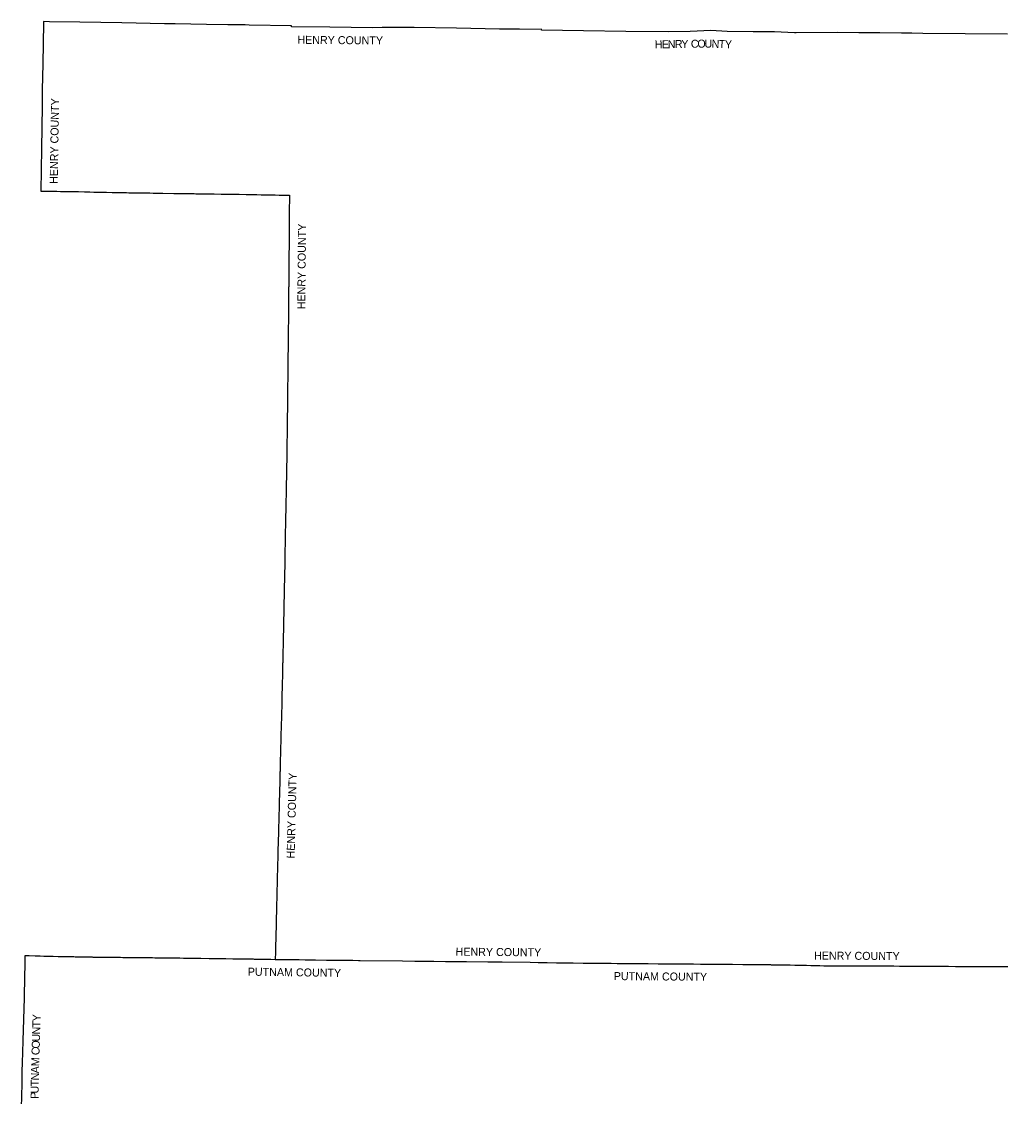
# Model space of a CAD drawing. Extents: x 1443599 to 1910620, y 1028088 to 1361369.
# Drawn here: x 1460799 to 1583441, y 1139842 to 1275008 of the extents above; entities that cross this region are included whole.
import ezdxf

# ---------------------------------------------------------------- set-up
doc = ezdxf.new("R2010")
doc.units = 0
doc.layers.add('GM_X_Adjacent_County', color=7, linetype='Continuous')
doc.layers.add('GM_X_Adjacent_County_Text', color=7, linetype='Continuous')

msp = doc.modelspace()

# ---------------------------------------------------------------- linework, layer by layer
at = {"layer": 'GM_X_Adjacent_County'}
for points in [[(1583971, 1273450), (1578664, 1273497), (1573364, 1273544), (1572009, 1273556), (1570704, 1273567), (1568022, 1273591), (1565382, 1273614), (1562748, 1273637), (1557543, 1273627), (1557333, 1273627), (1554856, 1273713), (1552171, 1273733), (1548933, 1273760), (1546879, 1273881), (1544295, 1273766), (1541629, 1273719), (1536271, 1273792), (1531008, 1273863), (1525762, 1273937), (1525765, 1274033), (1522988, 1274077), (1520495, 1274072), (1515139, 1274172), (1509837, 1274273), (1505821, 1274255), (1504626, 1274249), (1504611, 1274249), (1499291, 1274298), (1494501, 1274342), (1494502, 1274472), (1489205, 1274579), (1488742, 1274588), (1486552, 1274624), (1483898, 1274668), (1479992, 1274732), (1478662, 1274754), (1473336, 1274851), (1468057, 1274949), (1464277, 1274998), (1463513, 1275008), (1463510, 1274834), (1463440, 1269717), (1463382, 1266499), (1463368, 1264443), (1463288, 1259138), (1463185, 1253834), (1463493, 1253831), (1463782, 1253827), (1464287, 1253820), (1464475, 1253816), (1465193, 1253805), (1465637, 1253798), (1466273, 1253788), (1467015, 1253777), (1467504, 1253770), (1467777, 1253764), (1467885, 1253762), (1468643, 1253743), (1468771, 1253739), (1468971, 1253736), (1469326, 1253728), (1469825, 1253716), (1470123, 1253710), (1470609, 1253701), (1470914, 1253693), (1471384, 1253686), (1472126, 1253674), (1472513, 1253668), (1473066, 1253659), (1473086, 1253659), (1473140, 1253656), (1473276, 1253650), (1473437, 1253645), (1473916, 1253638), (1474205, 1253634), (1474664, 1253628), (1475190, 1253620), (1475948, 1253610), (1476827, 1253597), (1477244, 1253592), (1477806, 1253582), (1478137, 1253577), (1478364, 1253573), (1478418, 1253572), (1479827, 1253553), (1480277, 1253547), (1480449, 1253544), (1480759, 1253540), (1481442, 1253530), (1481997, 1253521), (1482243, 1253516), (1482371, 1253514), (1482551, 1253511), (1483034, 1253502), (1483398, 1253498), (1483533, 1253498), (1483598, 1253497), (1483777, 1253496), (1484114, 1253489), (1484577, 1253480), (1484856, 1253476), (1485719, 1253463), (1486326, 1253451), (1486822, 1253442), (1486953, 1253440), (1487403, 1253436), (1487728, 1253431), (1487767, 1253431), (1487961, 1253430), (1488832, 1253417), (1488891, 1253415), (1488945, 1253411), (1489160, 1253406), (1489419, 1253401), (1490178, 1253388), (1490719, 1253380), (1491028, 1253373), (1492455, 1253346), (1492987, 1253334), (1493762, 1253319), (1494250, 1253309), (1494248, 1253193), (1494245, 1252668), (1494244, 1252481), (1494239, 1251906), (1494236, 1251292), (1494234, 1250990), (1494234, 1250647), (1494234, 1250597), (1494231, 1250314), (1494229, 1250002), (1494223, 1249356), (1494220, 1248991), (1494217, 1248525), (1494214, 1248197), (1494212, 1247996), (1494210, 1247797), (1494207, 1247537), (1494205, 1247298), (1494202, 1247055), (1494201, 1246710), (1494197, 1246169), (1494196, 1246008), (1494195, 1245864), (1494194, 1245716), (1494193, 1245393), (1494193, 1245345), (1494192, 1245236), (1494190, 1245016), (1494188, 1244783), (1494182, 1244284), (1494180, 1244045), (1494178, 1243772), (1494176, 1243454), (1494175, 1243336), (1494171, 1242912), (1494169, 1242618), (1494169, 1242469), (1494165, 1242200), (1494159, 1241915), (1494157, 1241776), (1494156, 1241579), (1494154, 1241376), (1494151, 1241101), (1494149, 1240937), (1494147, 1240568), (1494147, 1240196), (1494143, 1240008), (1494141, 1239699), (1494134, 1239111), (1494131, 1238691), (1494125, 1238242), (1494123, 1237982), (1494117, 1237529), (1494118, 1237394), (1494112, 1236934), (1494109, 1236681), (1494107, 1236475), (1494098, 1235913), (1494089, 1235004), (1494086, 1234787), (1494078, 1234168), (1494076, 1234035), (1494075, 1233872), (1494070, 1233509), (1494066, 1233198), (1494062, 1232879), (1494057, 1232498), (1494054, 1232301), (1494053, 1232077), (1494053, 1231803), (1494048, 1231317), (1494041, 1230720), (1494037, 1230431), (1494036, 1230152), (1494032, 1229758), (1494029, 1229433), (1494029, 1229423), (1494030, 1229285), (1494022, 1228799), (1494020, 1228675), (1494019, 1228533), (1494015, 1228245), (1494010, 1227910), (1494005, 1227841), (1494000, 1227795), (1493999, 1227791), (1493999, 1227259), (1493994, 1227080), (1493996, 1226784), (1493995, 1226694), (1493993, 1226432), (1493987, 1225867), (1493983, 1225582), (1493981, 1225381), (1493978, 1225141), (1493976, 1224991), (1493970, 1224417), (1493966, 1224138), (1493965, 1223983), (1493963, 1223842), (1493961, 1223609), (1493957, 1223281), (1493949, 1222536), (1493939, 1221480), (1493935, 1221190), (1493932, 1221048), (1493923, 1220602), (1493918, 1220336), (1493911, 1220057), (1493904, 1219676), (1493894, 1219220), (1493886, 1218825), (1493883, 1218675), (1493878, 1218396), (1493872, 1218127), (1493868, 1217871), (1493862, 1217507), (1493859, 1217287), (1493854, 1217021), (1493848, 1216693), (1493840, 1216167), (1493835, 1216046), (1493812, 1214983), (1493805, 1214632), (1493793, 1214041), (1493785, 1213667), (1493780, 1213470), (1493772, 1213030), (1493766, 1212777), (1493755, 1212351), (1493748, 1212121), (1493742, 1211849), (1493732, 1211504), (1493731, 1211419), (1493728, 1211258), (1493726, 1211176), (1493721, 1210917), (1493720, 1210862), (1493720, 1210826), (1493712, 1210343), (1493707, 1210061), (1493702, 1209664), (1493700, 1209473), (1493695, 1209211), (1493693, 1209037), (1493691, 1208850), (1493687, 1208617), (1493682, 1208295), (1493674, 1207924), (1493674, 1207839), (1493677, 1207775), (1493680, 1207708), (1493626, 1205346), (1493625, 1205275), (1493623, 1205114), (1493621, 1205005), (1493615, 1204726), (1493612, 1204635), (1493611, 1204589), (1493610, 1204530), (1493608, 1204454), (1493602, 1204175), (1493599, 1204041), (1493597, 1203860), (1493589, 1203463), (1493581, 1203004), (1493573, 1202623), (1493567, 1202367), (1493562, 1202125), (1493558, 1201898), (1493548, 1201432), (1493542, 1201150), (1493533, 1200743), (1493527, 1200540), (1493521, 1200261), (1493518, 1199932), (1493507, 1199453), (1493503, 1199269), (1493492, 1198796), (1493485, 1198438), (1493480, 1198219), (1493476, 1198008), (1493465, 1197503), (1493460, 1197257), (1493450, 1196774), (1493447, 1196614), (1493444, 1196499), (1493440, 1196295), (1493433, 1195918), (1493429, 1195773), (1493425, 1195639), (1493421, 1195426), (1493418, 1195268), (1493413, 1195091), (1493410, 1194962), (1493409, 1194920), (1493408, 1194892), (1493408, 1194888), (1493407, 1194851), (1493407, 1194825), (1493406, 1194811), (1493406, 1194791), (1493405, 1194752), (1493404, 1194734), (1493403, 1194645), (1493391, 1194084), (1493385, 1193857), (1493382, 1193743), (1493379, 1193480), (1493367, 1192912), (1493364, 1192682), (1493357, 1192413), (1493352, 1192306), (1493351, 1192271), (1493350, 1192246), (1493342, 1192066), (1493335, 1191793), (1493329, 1191465), (1493324, 1191252), (1493318, 1190812), (1493313, 1190553), (1493303, 1190011), (1493293, 1189653), (1493292, 1189522), (1493287, 1189331), (1493283, 1189207), (1493275, 1188895), (1493266, 1188570), (1493260, 1188281), (1493252, 1188094), (1493249, 1187917), (1493243, 1187717), (1493239, 1187484), (1493230, 1187146), (1493226, 1186998), (1493216, 1186716), (1493197, 1186047), (1493181, 1185558), (1493176, 1185361), (1493164, 1184951), (1493150, 1184439), (1493147, 1184350), (1493145, 1184294), (1493141, 1184163), (1493136, 1183973), (1493130, 1183737), (1493121, 1183350), (1493113, 1182936), (1493109, 1182739), (1493099, 1182221), (1493084, 1181627), (1493078, 1181372), (1493072, 1181230), (1493071, 1181204), (1493069, 1181164), (1493067, 1181043), (1493059, 1180679), (1493052, 1180433), (1493045, 1180091), (1493040, 1179737), (1493028, 1179084), (1493014, 1178532), (1493005, 1178276), (1492991, 1177824), (1492972, 1177158), (1492957, 1176665), (1492952, 1176452), (1492950, 1176394), (1492943, 1176163), (1492933, 1175845), (1492915, 1174979), (1492906, 1174559), (1492893, 1174030), (1492887, 1173811), (1492885, 1173738), (1492875, 1173410), (1492869, 1173214), (1492868, 1173209), (1492861, 1173040), (1492850, 1172656), (1492837, 1172180), (1492824, 1171717), (1492806, 1171062), (1492804, 1171012), (1492785, 1170277), (1492777, 1169939), (1492768, 1169624), (1492760, 1169394), (1492753, 1169135), (1492744, 1168754), (1492738, 1168508), (1492737, 1168425), (1492736, 1168344), (1492733, 1168220), (1492730, 1168083), (1492727, 1168013), (1492725, 1167931), (1492724, 1167849), (1492720, 1167711), (1492716, 1167514), (1492712, 1167402), (1492707, 1167199), (1492705, 1167094), (1492702, 1166953), (1492697, 1166756), (1492693, 1166605), (1492691, 1166549), (1492687, 1166359), (1492682, 1166159), (1492679, 1166034), (1492675, 1165900), (1492672, 1165766), (1492671, 1165736), (1492669, 1165614), (1492666, 1165473), (1492662, 1165322), (1492660, 1165181), (1492656, 1165037), (1492650, 1164784), (1492647, 1164653), (1492643, 1164473), (1492639, 1164318), (1492634, 1164089), (1492629, 1163866), (1492623, 1163633), (1492619, 1163455), (1492616, 1163341), (1492614, 1163269), (1492612, 1163186), (1492611, 1163152), (1492611, 1163146), (1492611, 1163129), (1492611, 1163120), (1492610, 1163018), (1492605, 1162786), (1492602, 1162654), (1492597, 1162524), (1492594, 1162344), (1492592, 1162278), (1492590, 1162213), (1492588, 1162101), (1492583, 1161888), (1492580, 1161747), (1492576, 1161589), (1492569, 1161333), (1492566, 1161179), (1492562, 1161058), (1492559, 1160973), (1492555, 1160756), (1492549, 1160569), (1492540, 1160274), (1492536, 1160149), (1492530, 1159860), (1492529, 1159818), (1492522, 1159558), (1492520, 1159454), (1492514, 1159222), (1492512, 1159117), (1492511, 1159045), (1492510, 1158963), (1492506, 1158795), (1492505, 1158730), (1492500, 1158526), (1492497, 1158388), (1492491, 1158152), (1492488, 1157968), (1492485, 1157838), (1492686, 1157836), (1493671, 1157825), (1494721, 1157812), (1495140, 1157805), (1495475, 1157801), (1496230, 1157789), (1496985, 1157777), (1497526, 1157769), (1498888, 1157754), (1499053, 1157753), (1499512, 1157749), (1500365, 1157741), (1500775, 1157736), (1500989, 1157734), (1501235, 1157730), (1502154, 1157721), (1502875, 1157709), (1503082, 1157708), (1508373, 1157642), (1509898, 1157623), (1510635, 1157614), (1512192, 1157594), (1512220, 1157593), (1512251, 1157591), (1512303, 1157590), (1513764, 1157575), (1516386, 1157552), (1519054, 1157533), (1519446, 1157531), (1520822, 1157521), (1524331, 1157480), (1525347, 1157457), (1526462, 1157431), (1527610, 1157414), (1527906, 1157411), (1528775, 1157399), (1529679, 1157390), (1530964, 1157379), (1531900, 1157368), (1532317, 1157362), (1533081, 1157352), (1534427, 1157340), (1535183, 1157332), (1536880, 1157322), (1537021, 1157321), (1538219, 1157310), (1539073, 1157304), (1540313, 1157295), (1541401, 1157285), (1542074, 1157280), (1542846, 1157276), (1543617, 1157265), (1544750, 1157257), (1545611, 1157251), (1545620, 1157251), (1546769, 1157241), (1547442, 1157233), (1548237, 1157225), (1548470, 1157223), (1549586, 1157216), (1550901, 1157208), (1551720, 1157199), (1553542, 1157187), (1554362, 1157174), (1554444, 1157170), (1554473, 1157168), (1554551, 1157157), (1554600, 1157153), (1555898, 1157146), (1556152, 1157143), (1556179, 1157144), (1556323, 1157147), (1556396, 1157147), (1556799, 1157135), (1557374, 1157124), (1557702, 1157116), (1557949, 1157108), (1558179, 1157104), (1558853, 1157091), (1559378, 1157080), (1559773, 1157068), (1560134, 1157061), (1560512, 1157053), (1561021, 1157044), (1561284, 1157042), (1561518, 1157042), (1561605, 1157044), (1566883, 1157019), (1566978, 1157019), (1567151, 1157019), (1567889, 1157019), (1568283, 1157016), (1568431, 1157014), (1568644, 1157013), (1569415, 1157008), (1569743, 1157008), (1570449, 1157003), (1570859, 1157002), (1571581, 1156998), (1571991, 1156997), (1572191, 1156997), (1572243, 1156998), (1572301, 1156999), (1572411, 1156999), (1572936, 1156996), (1573625, 1156992), (1574036, 1156989), (1574232, 1156988), (1574298, 1156988), (1575792, 1156976), (1576579, 1156969), (1577449, 1156961), (1577492, 1156960), (1577550, 1156959), (1577727, 1156954), (1578024, 1156951), (1578680, 1156946), (1579419, 1156947), (1579895, 1156947), (1580092, 1156945), (1581175, 1156941), (1581717, 1156939), (1582784, 1156931), (1582804, 1156931), (1582889, 1156931), (1583178, 1156929), (1584015, 1156925)], [(1460799, 1139801), (1460802, 1139912), (1460809, 1140170), (1460817, 1140486), (1460829, 1141077), (1460835, 1141372), (1460844, 1141684), (1460851, 1141998), (1460856, 1142258), (1460858, 1142381), (1460860, 1142591), (1460864, 1142804), (1460868, 1143083), (1460877, 1143510), (1460885, 1144018), (1460900, 1144757), (1460907, 1145019), (1460920, 1145314), (1460936, 1145823), (1460942, 1146036), (1460950, 1146299), (1460968, 1146807), (1460977, 1147070), (1460990, 1147447), (1460998, 1147705), (1461138, 1153007), (1461140, 1153084), (1461159, 1153904), (1461182, 1154872), (1461194, 1155380), (1461199, 1155692), (1461205, 1156004), (1461223, 1156873), (1461235, 1157365), (1461254, 1158153), (1461257, 1158281), (1461257, 1158325), (1461279, 1158325), (1461670, 1158312), (1461719, 1158311), (1462490, 1158285), (1463130, 1158264), (1463557, 1158252), (1464164, 1158237), (1464755, 1158226), (1465346, 1158213), (1465756, 1158205), (1465950, 1158200), (1466051, 1158197), (1466293, 1158194), (1466495, 1158191), (1467167, 1158177), (1467299, 1158174), (1467496, 1158172), (1467627, 1158170), (1467840, 1158165), (1468004, 1158162), (1468136, 1158163), (1468250, 1158163), (1468349, 1158161), (1468513, 1158160), (1468628, 1158159), (1468735, 1158156), (1468808, 1158155), (1468956, 1158152), (1469169, 1158148), (1469317, 1158144), (1469482, 1158137), (1469602, 1158133), (1469701, 1158130), (1469783, 1158128), (1469854, 1158129), (1469939, 1158129), (1470024, 1158127), (1470448, 1158125), (1470645, 1158123), (1470776, 1158121), (1470941, 1158118), (1471229, 1158113), (1471236, 1158113), (1471351, 1158113), (1471449, 1158113), (1471827, 1158106), (1472221, 1158102), (1472352, 1158099), (1472500, 1158096), (1472746, 1158096), (1472877, 1158095), (1473156, 1158091), (1473452, 1158088), (1473846, 1158081), (1473931, 1158083), (1474535, 1158077), (1474765, 1158074), (1475077, 1158070), (1475307, 1158068), (1475553, 1158066), (1475717, 1158064), (1476127, 1158060), (1476275, 1158058), (1476515, 1158056), (1476568, 1158056), (1476587, 1158056), (1476718, 1158055), (1476817, 1158053), (1476899, 1158052), (1476997, 1158051), (1477145, 1158049), (1477440, 1158046), (1477604, 1158044), (1477834, 1158041), (1477965, 1158038), (1478179, 1158035), (1478392, 1158034), (1478589, 1158031), (1478638, 1158030), (1478703, 1158028), (1479097, 1158024), (1479227, 1158024), (1479623, 1158021), (1479967, 1158017), (1480378, 1158014), (1480476, 1158011), (1480558, 1158010), (1481017, 1158005), (1481280, 1158001), (1481395, 1157999), (1481526, 1157998), (1481852, 1157993), (1481880, 1157992), (1482172, 1157989), (1482647, 1157983), (1483205, 1157975), (1484221, 1157960), (1485138, 1157946), (1485282, 1157944), (1485613, 1157938), (1485859, 1157935), (1486302, 1157930), (1487198, 1157917), (1487223, 1157917), (1487416, 1157914), (1487761, 1157909), (1488844, 1157893), (1489123, 1157890), (1489714, 1157881), (1489853, 1157880), (1490059, 1157877), (1490585, 1157869), (1491340, 1157860), (1491914, 1157848), (1492485, 1157838), (1492686, 1157836), (1493671, 1157825), (1494721, 1157812), (1495140, 1157805), (1495475, 1157801), (1496230, 1157789), (1496985, 1157777), (1497526, 1157769), (1498888, 1157754), (1499053, 1157753), (1499512, 1157749), (1500365, 1157741), (1500775, 1157736), (1500989, 1157734), (1501235, 1157730), (1502154, 1157721), (1502875, 1157709), (1503082, 1157708), (1508373, 1157642), (1509898, 1157623), (1510635, 1157614), (1512192, 1157594), (1512220, 1157593), (1512251, 1157591), (1512303, 1157590), (1513764, 1157575), (1516386, 1157552), (1519054, 1157533), (1519446, 1157531), (1520822, 1157521), (1524331, 1157480), (1525347, 1157457), (1526462, 1157431), (1527610, 1157414), (1527906, 1157411), (1528775, 1157399), (1529679, 1157390), (1530964, 1157379), (1531900, 1157368), (1532317, 1157362), (1533081, 1157352), (1534427, 1157340), (1535183, 1157332), (1536880, 1157322), (1537021, 1157321), (1538219, 1157310), (1539073, 1157304), (1540313, 1157295), (1541401, 1157285), (1542074, 1157280), (1542846, 1157276), (1543617, 1157265), (1544750, 1157257), (1545611, 1157251), (1545620, 1157251), (1546769, 1157241), (1547442, 1157233), (1548237, 1157225), (1548470, 1157223), (1549586, 1157216), (1550901, 1157208), (1551720, 1157199), (1553542, 1157187), (1554362, 1157174), (1554444, 1157170), (1554473, 1157168), (1554551, 1157157), (1554600, 1157153), (1555898, 1157146), (1556152, 1157143), (1556179, 1157144), (1556323, 1157147), (1556396, 1157147), (1556799, 1157135), (1557374, 1157124), (1557702, 1157116), (1557949, 1157108), (1558179, 1157104), (1558853, 1157091), (1559378, 1157080), (1559773, 1157068), (1560134, 1157061), (1560512, 1157053), (1561021, 1157044), (1561284, 1157042), (1561518, 1157042), (1561605, 1157044), (1566883, 1157019), (1566978, 1157019), (1567151, 1157019), (1567889, 1157019), (1568283, 1157016), (1568431, 1157014), (1568644, 1157013), (1569415, 1157008), (1569743, 1157008), (1570449, 1157003), (1570859, 1157002), (1571581, 1156998), (1571991, 1156997), (1572191, 1156997), (1572243, 1156998), (1572301, 1156999), (1572411, 1156999), (1572936, 1156996), (1573625, 1156992), (1574036, 1156989), (1574232, 1156988), (1574298, 1156988), (1575792, 1156976), (1576579, 1156969), (1577449, 1156961), (1577492, 1156960), (1577550, 1156959), (1577727, 1156954), (1578024, 1156951), (1578680, 1156946), (1579419, 1156947), (1579895, 1156947), (1580092, 1156945), (1581175, 1156941), (1581717, 1156939), (1582784, 1156931), (1582804, 1156931), (1582889, 1156931), (1583178, 1156929), (1584015, 1156925)]]:
    msp.add_lwpolyline(points, dxfattribs=at)

# ---------------------------------------------------------------- texts
at = {"layer": 'GM_X_Adjacent_County_Text'}
for s, rotation, p in [('HENRY COUNTY', 359.50553, (1495240, 1272244)), ('H', 1.06244, (1539892, 1271654)), ('E', 1.06203, (1540777, 1271671)), ('N', 1.06262, (1541524, 1271685)), ('R', 1.06217, (1542409, 1271701)), ('Y', 1.05918, (1543223, 1271716)), ('C', 0.96409, (1544410, 1271738)), ('O', 0.66441, (1545222, 1271752)), ('U', 0.00001, (1546104, 1271762)), ('N', 357.65711, (1546977, 1271762)), ('T', 356.86909, (1547857, 1271726)), ('Y', 358.68499, (1548639, 1271684)), ('HENRY COUNTY', 89.0294, (1465301, 1254724)), ('HENRY COUNTY', 89.47634, (1496229, 1239059)), ('HENRY COUNTY', 88.5574, (1494895, 1170434)), ('HENRY COUNTY', 359.52828, (1515009, 1158301)), ('HENRY COUNTY', 359.60706, (1559789, 1157817)), ('PUTNAM COUNTY', 359.21234, (1489043, 1155802)), ('PUTNAM COUNTY', 359.49914, (1534768, 1155252)), ('Y', 88.25867, (1463152, 1150069)), ('N', 88.25861, (1463102, 1148438)), ('T', 88.25877, (1463129, 1149322)), ('O', 88.25894, (1463048, 1146670)), ('U', 88.25867, (1463075, 1147554)), ('C', 88.26405, (1463024, 1145856)), ('M', 88.36982, (1462984, 1144467)), ('N', 88.77169, (1462944, 1142700)), ('A', 88.62063, (1462963, 1143584)), ('T', 89.05787, (1462931, 1141954)), ('P', 89.30347, (1462911, 1140393)), ('U', 89.24491, (1462920, 1141070))]:
    msp.add_text(s, height=1000, rotation=rotation, dxfattribs=at).set_placement(p)

doc.saveas('drawing.dxf')
